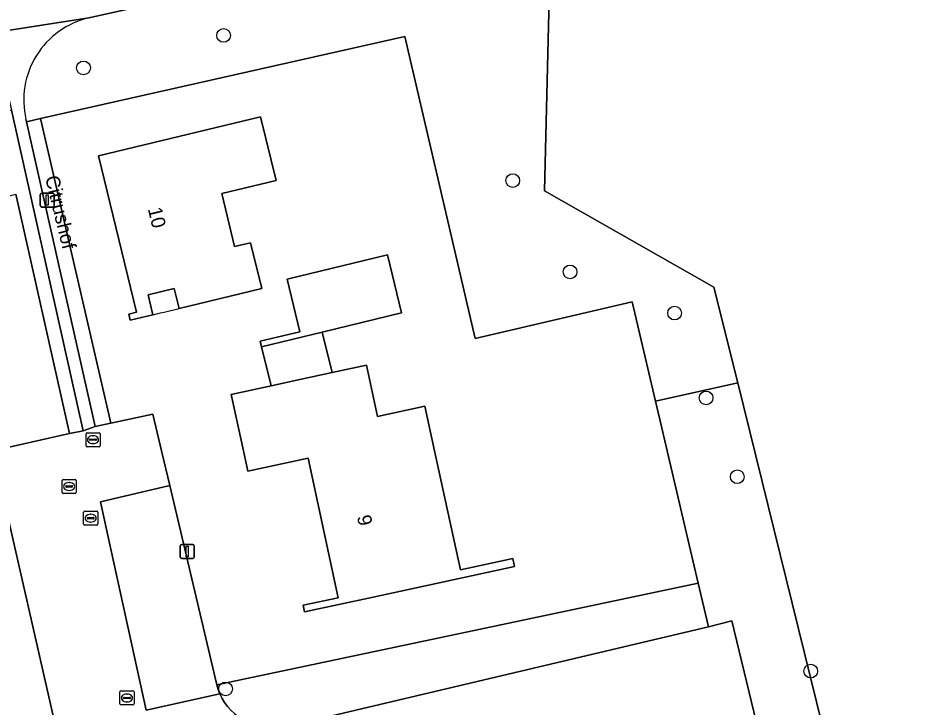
# Model space of a CAD drawing. Extents: x 162026 to 163502, y 387295 to 388169.
# Drawn here: x 163110.5 to 163174.2, y 387481.7 to 387530.9 of the extents above; entities that cross this region are included whole.
import ezdxf

# ---------------------------------------------------------------- set-up
doc = ezdxf.new("R2010")
doc.units = 0
for name, color, linetype in [('IMGEO_Boom', 7, 'Continuous'), ('IMGEO_Brandkraan', 7, 'Continuous'), ('IMGEO_Erf', 7, 'Continuous'), ('IMGEO_Grasland_overig', 7, 'Continuous'), ('IMGEO_Groenvoorziening', 7, 'Continuous'), ('IMGEO_Hek', 7, 'Continuous'), ('IMGEO_Kolk', 7, 'Continuous'), ('IMGEO_Lichtmast', 7, 'Continuous'), ('IMGEO_Loofbos', 7, 'Continuous'), ('IMGEO_Openbare_ruimte_label', 7, 'Continuous'), ('IMGEO_Pand', 7, 'Continuous'), ('IMGEO_Pand_nummerreeks', 7, 'Continuous'), ('IMGEO_Pand_overbouw', 7, 'Continuous'), ('IMGEO_Parkeervlak_open', 7, 'Continuous'), ('IMGEO_Rijbaan_lokaal_open', 7, 'Continuous'), ('IMGEO_Rioolput', 7, 'Continuous'), ('IMGEO_Voetpad_halfverhard', 7, 'Continuous')]:
    doc.layers.add(name, color=color, linetype=linetype)

msp = doc.modelspace()

# ---------------------------------------------------------------- linework, layer by layer
at = {"layer": 'IMGEO_Boom'}
for centre in [(163125.17, 387529.611), (163115.187, 387527.291), (163145.784, 387519.268), (163149.87, 387512.753), (163157.319, 387509.828), (163159.563, 387503.779), (163161.787, 387498.158), (163167.02, 387484.317), (163125.315, 387483.038)]:
    msp.add_circle(centre, 0.489, dxfattribs=at)
at = {"layer": 'IMGEO_Brandkraan'}
for p, q in [((163115.367, 387500.374), (163115.367, 387501.226)), ((163115.442, 387501.3), (163116.294, 387501.3)), ((163115.626, 387500.794), (163115.626, 387500.806)), ((163116.064, 387500.757), (163115.666, 387500.757)), ((163115.669, 387500.843), (163116.067, 387500.843)), ((163115.855, 387501.08), (163115.88, 387501.08)), ((163116.11, 387500.806), (163116.11, 387500.794)), ((163116.368, 387501.226), (163116.368, 387500.374)), ((163116.294, 387500.3), (163115.442, 387500.3)), ((163115.878, 387500.52), (163115.853, 387500.52))]:
    msp.add_line(p, q, dxfattribs=at)
for points in [[(163115.367, 387500.374), (163115.367, 387501.226)], [(163115.442, 387501.3), (163116.294, 387501.3)], [(163116.368, 387501.226), (163116.368, 387500.374)], [(163116.294, 387500.3), (163115.442, 387500.3)]]:
    msp.add_lwpolyline(points, dxfattribs=at)
for centre, radius, start, end in [((163115.444, 387501.224), 0.0765, 91.55205, 178.44795), ((163115.444, 387501.224), 0.0765, 91.55205, 178.44795), ((163115.666, 387500.803), 0.0403, 85.87752, 175.75265), ((163115.663, 387500.793), 0.0366, 178.93798, 274.71019), ((163116.067, 387500.8), 0.043, 264.86636, 352.45326), ((163116.071, 387500.805), 0.0386, 1.73085, 96.63898), ((163116.292, 387501.224), 0.0765, 1.55205, 88.44795), ((163116.292, 387501.224), 0.0765, 1.55205, 88.44795), ((163115.444, 387500.376), 0.0765, 181.55205, 268.44795), ((163115.444, 387500.376), 0.0765, 181.55205, 268.44795), ((163116.292, 387500.376), 0.0765, 271.55205, 358.44795), ((163116.292, 387500.376), 0.0765, 271.55205, 358.44795)]:
    msp.add_arc(centre, radius, start, end, dxfattribs=at)
for centre, major_axis, ratio, start_param, end_param in [((163115.854, 387500.8), (-0.387, 0.002), 0.722429, 4.712389, 7.853982), ((163115.879, 387500.8), (-0.39, 0.002), 0.717154, 1.570796, 4.712389)]:
    msp.add_ellipse(centre, major_axis=major_axis, ratio=ratio, start_param=start_param, end_param=end_param, dxfattribs=at)
at = {"layer": 'IMGEO_Erf'}
for points in [[(163155.952, 387503.549), (163154.285, 387510.637), (163143.1, 387508.016), (163138.088, 387529.544), (163112.128, 387523.69), (163117.133, 387501.974), (163120.13, 387502.612), (163120.749, 387500), (163121.332, 387497.54), (163124.694, 387483.343), (163159.005, 387490.569), (163158.72, 387491.783), (163156.787, 387500), (163156.448, 387501.44)], [(163125.036, 387518.342), (163125.952, 387514.558), (163127.099, 387514.836), (163127.888, 387511.577), (163123.384, 387510.487), (163121.995, 387510.151), (163121.652, 387511.571), (163119.795, 387511.121), (163120.138, 387509.701), (163118.524, 387509.31), (163118.415, 387509.758), (163118.955, 387509.888), (163116.259, 387521.022), (163127.811, 387523.818), (163128.91, 387519.28)], [(163137.848, 387509.83), (163132.198, 387508.461), (163132.917, 387505.592), (163135.355, 387506.12), (163136.148, 387502.459), (163139.525, 387503.19), (163140.216, 387500), (163142.052, 387491.521), (163145.786, 387492.33), (163145.908, 387491.771), (163135.824, 387489.587), (163130.937, 387488.529), (163130.835, 387488.998), (163133.346, 387489.541), (163131.19, 387499.494), (163126.902, 387498.565), (163126.591, 387500), (163125.718, 387504.033), (163128.557, 387504.648), (163127.886, 387507.417), (163127.79, 387507.812), (163130.606, 387508.494), (163129.698, 387512.242), (163136.845, 387513.972)], [(163139.276, 387457.31), (163167.164, 387464.015), (163161.396, 387487.885), (163159.735, 387487.468), (163131.982, 387480.912), (163133.512, 387474.009), (163102.867, 387466.713), (163108.404, 387442.828), (163136.278, 387449.464), (163134.99, 387454.924), (163134.904, 387454.903), (163133.629, 387460.241), (163138.306, 387461.37)]]:
    msp.add_lwpolyline(points, close=True, dxfattribs=at)
msp.add_lwpolyline([(163105.559, 387476.193), (163113.698, 387478.208), (163108.706, 387500), (163114.189, 387501.236), (163110.361, 387518.295)], dxfattribs=at)
at = {"layer": 'IMGEO_Grasland_overig'}
msp.add_lwpolyline([(163159.209, 387626.077), (163171.638, 387586.945), (163172.766, 387583.395), (163173.937, 387559.572), (163174.177, 387554.684), (163148.678, 387544.984), (163148.036, 387518.538), (163160.112, 387511.678), (163161.825, 387504.85), (163172.619, 387461.127), (163168.933, 387456.694), (163159.884, 387446.894), (163150.889, 387443.322), (163148.11, 387434.326), (163132.897, 387434.326), (163112.224, 387431.558), (163103.302, 387436.043), (163099.222, 387426.903)], dxfattribs=at)
msp.add_lwpolyline([(163112.128, 387523.69), (163111.124, 387523.464), (163116.029, 387501.739), (163117.133, 387501.974)], close=True, dxfattribs=at)
at = {"layer": 'IMGEO_Groenvoorziening'}
for points in [[(163076.517, 387509.948), (163110.361, 387518.295), (163114.189, 387501.236), (163115.168, 387501.44), (163110.045, 387524.275), (163070.886, 387515.192), (163071.778, 387509.033), (163076.037, 387509.83)], [(163131.982, 387480.912), (163159.735, 387487.468), (163159.005, 387490.569), (163124.694, 387483.343), (163124.789, 387483.008), (163124.914, 387482.682), (163125.067, 387482.37), (163125.248, 387482.072), (163125.455, 387481.791), (163125.686, 387481.53), (163125.939, 387481.291), (163126.212, 387481.075), (163126.504, 387480.884), (163126.812, 387480.721), (163127.133, 387480.585), (163127.465, 387480.479), (163127.805, 387480.403), (163128.15, 387480.357), (163128.499, 387480.342), (163128.847, 387480.359), (163129.182, 387480.405)]]:
    msp.add_lwpolyline(points, close=True, dxfattribs=at)
at = {"layer": 'IMGEO_Hek'}
msp.add_lwpolyline([(163111.124, 387523.464), (163112.128, 387523.69)], dxfattribs=at)
at = {"layer": 'IMGEO_Kolk'}
for p, q in [((163115.2, 387494.781), (163115.2, 387495.633)), ((163115.275, 387495.707), (163116.127, 387495.707)), ((163116.201, 387495.633), (163116.201, 387494.781)), ((163115.459, 387495.201), (163115.459, 387495.213)), ((163115.897, 387495.164), (163115.499, 387495.164)), ((163115.502, 387495.25), (163115.9, 387495.25)), ((163115.688, 387495.487), (163115.713, 387495.487)), ((163115.943, 387495.213), (163115.943, 387495.201)), ((163116.127, 387494.707), (163115.275, 387494.707)), ((163115.711, 387494.927), (163115.686, 387494.927)), ((163117.863, 387482.897), (163118.715, 387482.897)), ((163117.788, 387481.971), (163117.788, 387482.823)), ((163118.047, 387482.391), (163118.047, 387482.403)), ((163118.485, 387482.354), (163118.087, 387482.354)), ((163118.09, 387482.44), (163118.488, 387482.44)), ((163118.276, 387482.677), (163118.301, 387482.677)), ((163118.531, 387482.403), (163118.531, 387482.391)), ((163118.789, 387482.823), (163118.789, 387481.971)), ((163118.715, 387481.897), (163117.863, 387481.897)), ((163118.299, 387482.117), (163118.274, 387482.117))]:
    msp.add_line(p, q, dxfattribs=at)
for points in [[(163115.2, 387494.781), (163115.2, 387495.633)], [(163115.275, 387495.707), (163116.127, 387495.707)], [(163116.201, 387495.633), (163116.201, 387494.781)], [(163116.127, 387494.707), (163115.275, 387494.707)], [(163117.863, 387482.897), (163118.715, 387482.897)], [(163117.788, 387481.971), (163117.788, 387482.823)], [(163118.789, 387482.823), (163118.789, 387481.971)], [(163118.715, 387481.897), (163117.863, 387481.897)]]:
    msp.add_lwpolyline(points, dxfattribs=at)
for centre, radius, start, end in [((163115.277, 387495.631), 0.0765, 91.55205, 178.44795), ((163115.277, 387495.631), 0.0765, 91.55205, 178.44795), ((163116.125, 387495.631), 0.0765, 1.55205, 88.44795), ((163116.125, 387495.631), 0.0765, 1.55205, 88.44795), ((163115.499, 387495.21), 0.0403, 85.87752, 175.75265), ((163115.496, 387495.2), 0.0366, 178.93798, 274.71019), ((163115.9, 387495.207), 0.043, 264.86636, 352.45326), ((163115.904, 387495.212), 0.0386, 1.73085, 96.63898), ((163115.277, 387494.783), 0.0765, 181.55205, 268.44795), ((163115.277, 387494.783), 0.0765, 181.55205, 268.44795), ((163116.125, 387494.783), 0.0765, 271.55205, 358.44795), ((163116.125, 387494.783), 0.0765, 271.55205, 358.44795), ((163117.865, 387482.821), 0.0765, 91.55205, 178.44795), ((163117.865, 387482.821), 0.0765, 91.55205, 178.44795), ((163118.713, 387482.821), 0.0765, 1.55205, 88.44795), ((163118.713, 387482.821), 0.0765, 1.55205, 88.44795), ((163118.087, 387482.4), 0.0403, 85.87752, 175.75265), ((163118.084, 387482.39), 0.0366, 178.93798, 274.71019), ((163118.488, 387482.397), 0.043, 264.86636, 352.45326), ((163118.492, 387482.402), 0.0386, 1.73085, 96.63898), ((163117.865, 387481.973), 0.0765, 181.55205, 268.44795), ((163117.865, 387481.973), 0.0765, 181.55205, 268.44795), ((163118.713, 387481.973), 0.0765, 271.55205, 358.44795), ((163118.713, 387481.973), 0.0765, 271.55205, 358.44795)]:
    msp.add_arc(centre, radius, start, end, dxfattribs=at)
for centre, major_axis, ratio, start_param, end_param in [((163115.687, 387495.207), (-0.387, 0.002), 0.722429, 4.712389, 7.853982), ((163115.712, 387495.207), (-0.39, 0.002), 0.717154, 1.570796, 4.712389), ((163118.275, 387482.397), (-0.387, 0.002), 0.722429, 4.712389, 7.853982), ((163118.3, 387482.397), (-0.39, 0.002), 0.717154, 1.570796, 4.712389)]:
    msp.add_ellipse(centre, major_axis=major_axis, ratio=ratio, start_param=start_param, end_param=end_param, dxfattribs=at)
at = {"layer": 'IMGEO_Lichtmast'}
for p, q in [((163112.108, 387517.48), (163112.108, 387518.28)), ((163112.108, 387518.28), (163112.108, 387517.48)), ((163112.208, 387518.38), (163112.998, 387518.38)), ((163112.998, 387518.38), (163112.208, 387518.38)), ((163113.098, 387518.28), (163113.098, 387517.48)), ((163113.098, 387517.48), (163113.098, 387518.28)), ((163112.998, 387517.38), (163112.208, 387517.38)), ((163112.208, 387517.38), (163112.998, 387517.38)), ((163122.087, 387492.433), (163122.087, 387493.233)), ((163122.087, 387493.233), (163122.087, 387492.433)), ((163122.187, 387493.333), (163122.977, 387493.333)), ((163122.977, 387493.333), (163122.187, 387493.333)), ((163123.077, 387493.233), (163123.077, 387492.433)), ((163123.077, 387492.433), (163123.077, 387493.233)), ((163122.977, 387492.333), (163122.187, 387492.333)), ((163122.187, 387492.333), (163122.977, 387492.333))]:
    msp.add_line(p, q, dxfattribs=at)
for points in [[(163112.528, 387518.255), (163112.678, 387518.255), (163112.678, 387517.505), (163112.528, 387517.505), (163112.528, 387518.255)], [(163122.507, 387493.208), (163122.657, 387493.208), (163122.657, 387492.458), (163122.507, 387492.458), (163122.507, 387493.208)]]:
    msp.add_lwpolyline(points, dxfattribs=at)
for centre, start, end in [((163112.208, 387518.28), 90, 180), ((163112.208, 387518.28), 90, 180), ((163112.998, 387518.28), 0, 90), ((163112.998, 387518.28), 360, 90), ((163112.208, 387517.48), 180, 270), ((163112.208, 387517.48), 180, 270), ((163112.998, 387517.48), 270, 0), ((163112.998, 387517.48), 270, 0), ((163122.187, 387493.233), 90, 180), ((163122.187, 387493.233), 90, 180), ((163122.977, 387493.233), 0, 90), ((163122.977, 387493.233), 360, 90), ((163122.187, 387492.433), 180, 270), ((163122.187, 387492.433), 180, 270), ((163122.977, 387492.433), 270, 0), ((163122.977, 387492.433), 270, 0)]:
    msp.add_arc(centre, 0.1, start, end, dxfattribs=at)
at = {"layer": 'IMGEO_Loofbos'}
for points in [[(163111.086, 387523.633), (163111.124, 387523.464), (163112.128, 387523.69), (163138.088, 387529.544), (163143.1, 387508.016), (163154.285, 387510.637), (163155.952, 387503.549), (163161.825, 387504.85), (163160.112, 387511.678), (163148.036, 387518.538), (163148.678, 387544.984), (163174.177, 387554.684), (163173.937, 387559.572), (163172.766, 387583.395), (163171.638, 387586.945)], [(163119.955, 387533.29), (163136.671, 387537.095), (163137.214, 387537.219), (163146.841, 387539.41), (163147.259, 387537.91), (163136.948, 387535.616), (163115.579, 387530.861)]]:
    msp.add_lwpolyline(points, dxfattribs=at)
msp.add_lwpolyline([(163161.825, 387504.85), (163155.952, 387503.549), (163156.448, 387501.44), (163156.787, 387500), (163158.72, 387491.783), (163159.005, 387490.569), (163159.735, 387487.468), (163161.396, 387487.885), (163167.164, 387464.015), (163168.933, 387456.694), (163172.619, 387461.127)], close=True, dxfattribs=at)
msp.add_arc((163116.944, 387525.002), 6.016, 103.1184, 193.15057, dxfattribs=at)
at = {"layer": 'IMGEO_Pand'}
for points in [[(163127.811, 387523.818), (163116.259, 387521.022), (163118.955, 387509.888), (163118.415, 387509.758), (163118.524, 387509.31), (163120.138, 387509.701), (163119.795, 387511.121), (163121.652, 387511.571), (163121.995, 387510.151), (163123.384, 387510.487), (163127.888, 387511.577), (163127.099, 387514.836), (163125.952, 387514.558), (163125.036, 387518.342), (163128.91, 387519.28)], [(163136.845, 387513.972), (163129.698, 387512.242), (163130.606, 387508.494), (163127.79, 387507.812), (163127.886, 387507.417), (163132.198, 387508.461), (163137.848, 387509.83)], [(163132.198, 387508.461), (163127.886, 387507.417), (163128.557, 387504.648), (163130.605, 387505.091), (163132.917, 387505.592)], [(163140.216, 387500), (163139.525, 387503.19), (163136.148, 387502.459), (163135.355, 387506.12), (163132.917, 387505.592), (163130.605, 387505.091), (163128.557, 387504.648), (163125.718, 387504.033), (163126.591, 387500), (163126.902, 387498.565), (163131.19, 387499.494), (163133.346, 387489.541), (163130.835, 387488.998), (163130.937, 387488.529), (163135.824, 387489.587), (163145.908, 387491.771), (163145.786, 387492.33), (163142.052, 387491.521)]]:
    msp.add_lwpolyline(points, close=True, dxfattribs=at)
at = {"layer": 'IMGEO_Pand_overbouw'}
msp.add_lwpolyline([(163120.138, 387509.701), (163120.683, 387509.833), (163120.945, 387509.897), (163121.995, 387510.151), (163121.652, 387511.571), (163119.795, 387511.121)], close=True, dxfattribs=at)
at = {"layer": 'IMGEO_Parkeervlak_open'}
msp.add_lwpolyline([(163121.332, 387497.54), (163116.395, 387496.371), (163116.918, 387493.982), (163119.646, 387481.528), (163124.914, 387482.682), (163124.789, 387483.008), (163124.694, 387483.343)], close=True, dxfattribs=at)
at = {"layer": 'IMGEO_Rijbaan_lokaal_open'}
msp.add_lwpolyline([(163125.686, 387481.53), (163125.455, 387481.791), (163125.248, 387482.072), (163125.067, 387482.37), (163124.914, 387482.682), (163119.646, 387481.528), (163116.918, 387493.982), (163116.395, 387496.371), (163121.332, 387497.54), (163120.749, 387500), (163120.13, 387502.612), (163117.133, 387501.974), (163116.029, 387501.739), (163115.168, 387501.44), (163114.189, 387501.236), (163108.706, 387500), (163113.698, 387478.208)], dxfattribs=at)
at = {"layer": 'IMGEO_Rioolput'}
for p, q in [((163113.667, 387497.042), (163113.667, 387497.894)), ((163113.742, 387497.968), (163114.594, 387497.968)), ((163114.155, 387497.748), (163114.18, 387497.748)), ((163114.668, 387497.894), (163114.668, 387497.042)), ((163114.594, 387496.968), (163113.742, 387496.968)), ((163113.926, 387497.462), (163113.926, 387497.474)), ((163114.364, 387497.425), (163113.966, 387497.425)), ((163113.969, 387497.511), (163114.367, 387497.511)), ((163114.178, 387497.188), (163114.153, 387497.188)), ((163114.41, 387497.474), (163114.41, 387497.462))]:
    msp.add_line(p, q, dxfattribs=at)
for points in [[(163113.667, 387497.042), (163113.667, 387497.894)], [(163113.742, 387497.968), (163114.594, 387497.968)], [(163114.668, 387497.894), (163114.668, 387497.042)], [(163114.594, 387496.968), (163113.742, 387496.968)]]:
    msp.add_lwpolyline(points, dxfattribs=at)
for centre, radius, start, end in [((163113.744, 387497.892), 0.0765, 91.55205, 178.44795), ((163113.744, 387497.892), 0.0765, 91.55205, 178.44795), ((163114.592, 387497.892), 0.0765, 1.55205, 88.44795), ((163114.592, 387497.892), 0.0765, 1.55205, 88.44795), ((163113.744, 387497.044), 0.0765, 181.55205, 268.44795), ((163113.744, 387497.044), 0.0765, 181.55205, 268.44795), ((163113.966, 387497.471), 0.0403, 85.87752, 175.75265), ((163113.963, 387497.461), 0.0366, 178.93798, 274.71019), ((163114.367, 387497.468), 0.043, 264.86636, 352.45326), ((163114.371, 387497.473), 0.0386, 1.73085, 96.63898), ((163114.592, 387497.044), 0.0765, 271.55205, 358.44795), ((163114.592, 387497.044), 0.0765, 271.55205, 358.44795)]:
    msp.add_arc(centre, radius, start, end, dxfattribs=at)
for centre, major_axis, ratio, start_param, end_param in [((163114.154, 387497.468), (-0.387, 0.002), 0.722429, 4.712389, 7.853982), ((163114.179, 387497.468), (-0.39, 0.002), 0.717154, 1.570796, 4.712389)]:
    msp.add_ellipse(centre, major_axis=major_axis, ratio=ratio, start_param=start_param, end_param=end_param, dxfattribs=at)
at = {"layer": 'IMGEO_Voetpad_halfverhard'}
for points in [[(163105.799, 387529.349), (163115.579, 387530.861), (163136.948, 387535.616), (163147.259, 387537.91), (163146.841, 387539.41), (163137.214, 387537.219), (163136.671, 387537.095), (163119.955, 387533.29)], [(163115.579, 387530.861), (163105.799, 387529.349)], [(163109.549, 387526.485), (163110.045, 387524.275), (163115.168, 387501.44), (163116.029, 387501.739), (163111.124, 387523.464), (163111.086, 387523.633)]]:
    msp.add_lwpolyline(points, dxfattribs=at)
msp.add_arc((163116.944, 387525.002), 6.016, 103.1184, 193.15057, dxfattribs=at)

# ---------------------------------------------------------------- texts
at = {"layer": 'IMGEO_Openbare_ruimte_label'}
msp.add_text('Citrushof', height=1, rotation=283.70289, dxfattribs=at).set_placement((163112.441, 387519.497))
at = {"layer": 'IMGEO_Pand_nummerreeks'}
for s, rotation, p in [('10', 283.61167, (163119.767, 387517.246)), ('9', 282.22098, (163134.672, 387495.32))]:
    msp.add_text(s, height=1, rotation=rotation, dxfattribs=at).set_placement(p)

doc.saveas('drawing.dxf')
